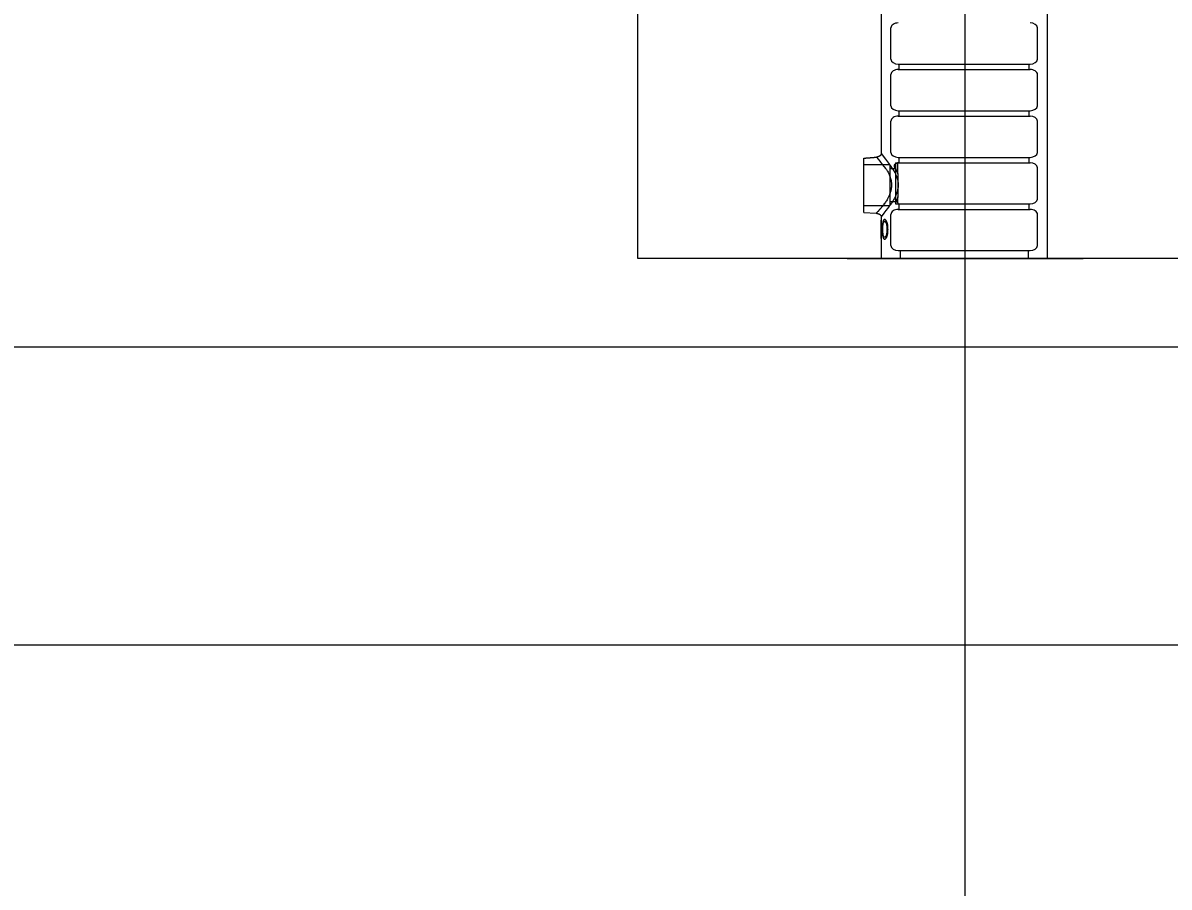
# Model space of a CAD drawing. Extents: x 641328 to 643024, y 298283 to 300065.
# Drawn here: x 641424.33 to 641434.06, y 299644.55 to 299651.88 of the extents above; entities that cross this region are included whole.
import ezdxf

# ---------------------------------------------------------------- set-up
doc = ezdxf.new("R2010")
doc.units = 0
doc.layers.add('2', color=7, linetype='Continuous')

msp = doc.modelspace()

# ---------------------------------------------------------------- linework, layer by layer
at = {"layer": '2'}
for p, q in [((641429.5502, 299649.8829), (641429.5502, 299732.3129)), ((641431.6143, 299655.3542), (641431.6143, 299650.7732)), ((641433.0213, 299655.3542), (641433.0213, 299649.8829)), ((641432.3265, 299638.0479), (641432.3265, 299652.4093)), ((641431.696, 299651.5737), (641431.696, 299651.8396)), ((641432.9396, 299651.5737), (641432.9396, 299651.8396)), ((641431.7588, 299651.5319), (641432.8768, 299651.5319)), ((641431.7659, 299651.4857), (641431.7659, 299651.5319)), ((641432.8698, 299651.4857), (641432.8698, 299651.5319)), ((641431.696, 299651.178), (641431.696, 299651.4438)), ((641431.7588, 299651.4857), (641432.8768, 299651.4857)), ((641432.9396, 299651.178), (641432.9396, 299651.4438)), ((641431.7588, 299651.1361), (641432.8768, 299651.1361)), ((641431.7659, 299651.09), (641431.7659, 299651.1361)), ((641432.8698, 299651.09), (641432.8698, 299651.1361)), ((641431.696, 299650.7822), (641431.696, 299651.0481)), ((641431.7588, 299651.09), (641432.8768, 299651.09)), ((641432.9396, 299650.7822), (641432.9396, 299651.0481)), ((641431.4659, 299650.3465), (641431.4659, 299650.7335)), ((641431.7588, 299650.7404), (641432.8768, 299650.7404)), ((641431.7659, 299650.6942), (641431.7659, 299650.7404)), ((641432.8698, 299650.6942), (641432.8698, 299650.7404)), ((641431.687, 299650.6775), (641431.4659, 299650.6775)), ((641431.687, 299650.6775), (641431.687, 299650.5027)), ((641431.7362, 299650.6418), (641431.687, 299650.6418)), ((641431.7362, 299650.6942), (641431.7362, 299650.5194)), ((641431.7362, 299650.6942), (641431.7563, 299650.6942)), ((641431.7563, 299650.5998), (641431.7563, 299650.6934)), ((641431.7588, 299650.6942), (641432.8768, 299650.6942)), ((641432.9396, 299650.3865), (641432.9396, 299650.6523)), ((641431.7563, 299650.5998), (641431.7563, 299650.4056)), ((641431.687, 299650.5027), (641431.687, 299650.3279)), ((641431.7362, 299650.5194), (641431.7362, 299650.3446)), ((641431.4659, 299650.2718), (641431.4659, 299650.3465)), ((641431.4659, 299650.3279), (641431.4659, 299650.3465)), ((641431.7362, 299650.3636), (641431.687, 299650.3636)), ((641431.7362, 299650.3446), (641431.7563, 299650.3446)), ((641431.7563, 299650.3539), (641431.7563, 299650.4056)), ((641431.7588, 299650.3446), (641432.8768, 299650.3446)), ((641431.7659, 299650.2985), (641431.7659, 299650.3446)), ((641432.8698, 299650.2985), (641432.8698, 299650.3446)), ((641431.687, 299650.3279), (641431.4659, 299650.3279)), ((641431.4659, 299650.2718), (641431.5716, 299650.2656)), ((641431.6143, 299650.2344), (641431.6143, 299650.2083)), ((641431.696, 299649.9908), (641431.696, 299650.2566)), ((641431.7588, 299650.2985), (641432.8768, 299650.2985)), ((641432.9396, 299649.9908), (641432.9396, 299650.2566)), ((641431.6149, 299650.2083), (641431.6143, 299650.2083)), ((641431.6143, 299650.1921), (641431.6143, 299649.8829)), ((641431.6143, 299650.1921), (641431.6144, 299650.1921)), ((641431.6144, 299650.1921), (641431.6144, 299650.0504)), ((641431.6149, 299650.1921), (641431.6144, 299650.1921)), ((641431.6149, 299650.0504), (641431.6149, 299650.2083)), ((641431.6602, 299650.1961), (641431.6425, 299650.1961)), ((641431.6144, 299650.0504), (641431.6149, 299650.0504)), ((641431.6281, 299650.1293), (641431.6241, 299650.1293)), ((641431.6602, 299650.0626), (641431.6425, 299650.0626)), ((641431.6687, 299650.0897), (641431.6594, 299650.0897)), ((641431.6716, 299650.1294), (641431.6628, 299650.1294)), ((641431.7588, 299649.9489), (641432.8768, 299649.9489)), ((641431.7751, 299649.9489), (641431.7751, 299649.8829)), ((641432.8605, 299649.9489), (641432.8605, 299649.8829)), ((641431.3265, 299649.8829), (641433.3265, 299649.8829)), ((641431.6143, 299649.8829), (641433.0213, 299649.8829)), ((641393.9975, 299649.1329), (641442.6602, 299649.1329)), ((641394.9754, 299646.6029), (641460.8223, 299646.6029))]:
    msp.add_line(p, q, dxfattribs=at)
msp.add_lwpolyline([(641438.8002, 299649.8829), (641429.5502, 299649.8829)], dxfattribs=at)
for centre, start_param, end_param in [((641431.7588, 299651.8396), 1.570796, 3.141593), ((641432.8768, 299651.8396), 0, 1.570796), ((641431.7588, 299651.5737), 3.141593, 4.712389), ((641432.8768, 299651.5737), 4.712389, 6.283185), ((641431.7588, 299651.4438), 1.570796, 3.141593), ((641432.8768, 299651.4438), 6.283185, 7.853982), ((641431.7588, 299651.178), 3.141593, 4.712389), ((641432.8768, 299651.178), 4.712389, 6.283185), ((641431.7588, 299651.0481), 1.570796, 3.141593), ((641432.8768, 299651.0481), 0, 1.570796), ((641431.7588, 299650.7822), 3.141593, 4.712389), ((641432.8768, 299650.7822), 4.712389, 6.283185), ((641431.7588, 299650.6523), 1.570796, 1.611583), ((641432.8768, 299650.6523), 0, 1.570796), ((641431.7588, 299650.3865), 4.671483, 4.712389), ((641432.8768, 299650.3865), 4.712389, 6.283185), ((641431.7588, 299650.2566), 1.570796, 3.141593), ((641432.8768, 299650.2566), 6.283185, 7.853982), ((641431.7588, 299649.9908), 3.141593, 4.712389), ((641432.8768, 299649.9908), 4.712389, 6.283185)]:
    msp.add_ellipse(centre, major_axis=(0.0628, 0), ratio=0.666667, start_param=start_param, end_param=end_param, dxfattribs=at)
for points, degree in [([(641431.4659, 299650.7335), (641431.5017, 299650.7362), (641431.5374, 299650.739), (641431.573, 299650.742)], 2), ([(641431.573, 299650.742), (641431.6589, 299650.6373), (641431.6666, 299650.6246), (641431.677, 299650.6043), (641431.6802, 299650.5973), (641431.6847, 299650.5864), (641431.6862, 299650.5826), (641431.6889, 299650.5752), (641431.6901, 299650.5714), (641431.696, 299650.5524), (641431.6991, 299650.5368), (641431.7016, 299650.5043), (641431.7008, 299650.4882), (641431.6975, 299650.4684), (641431.6967, 299650.4645), (641431.695, 299650.4566), (641431.694, 299650.4527), (641431.6907, 299650.4411), (641431.6882, 299650.4336), (641431.6825, 299650.4189), (641431.6793, 299650.4117), (641431.6726, 299650.3977), (641431.669, 299650.3909), (641431.6577, 299650.3712), (641431.6498, 299650.3591), (641431.6377, 299650.3422), (641431.6336, 299650.3367), (641431.6257, 299650.3264), (641431.6217, 299650.3215), (641431.6104, 299650.3077), (641431.6033, 299650.2996), (641431.5938, 299650.289), (641431.5908, 299650.2858), (641431.5855, 299650.2801), (641431.5831, 299650.2776), (641431.5769, 299650.2711), (641431.574, 299650.2681), (641431.5712, 299650.2652), (641431.5713, 299650.2653), (641431.5737, 299650.2678), (641431.5748, 299650.2689), (641431.5771, 299650.2713), (641431.578, 299650.2722), (641431.5798, 299650.2741), (641431.5808, 299650.2752), (641431.5863, 299650.2809), (641431.5918, 299650.2868), (641431.6015, 299650.2976), (641431.6049, 299650.3015), (641431.6121, 299650.3099), (641431.6158, 299650.3143), (641431.6235, 299650.3237), (641431.6274, 299650.3286), (641431.6354, 299650.3391), (641431.6395, 299650.3446), (641431.6435, 299650.3503)], 3), ([(641431.6143, 299650.7732), (641431.6143, 299650.7713), (641431.6141, 299650.7694), (641431.6135, 299650.7675), (641431.613, 299650.7656), (641431.6123, 299650.7638), (641431.6113, 299650.762), (641431.6103, 299650.7603), (641431.609, 299650.7586), (641431.6076, 299650.7569), (641431.6061, 299650.7553), (641431.6044, 299650.7538), (641431.6025, 299650.7524), (641431.6006, 299650.7509), (641431.5986, 299650.7496), (641431.5963, 299650.7485), (641431.5941, 299650.7473), (641431.5917, 299650.7463), (641431.5892, 299650.7454), (641431.5867, 299650.7445), (641431.5841, 299650.7438), (641431.5814, 299650.7432), (641431.5787, 299650.7426), (641431.5759, 299650.7422), (641431.573, 299650.742)], 3), ([(641431.6143, 299650.7732), (641431.719, 299650.6307), (641431.7246, 299650.6211), (641431.7331, 299650.6043), (641431.7364, 299650.5973), (641431.7409, 299650.5864), (641431.7423, 299650.5826), (641431.745, 299650.5752), (641431.7463, 299650.5714), (641431.7521, 299650.5524), (641431.7553, 299650.5368), (641431.7577, 299650.5043), (641431.7569, 299650.4882), (641431.7537, 299650.4684), (641431.7529, 299650.4645), (641431.7511, 299650.4566), (641431.7501, 299650.4527), (641431.7469, 299650.4411), (641431.7443, 299650.4336), (641431.7387, 299650.4189), (641431.7355, 299650.4117), (641431.7288, 299650.3977), (641431.7251, 299650.3909), (641431.7139, 299650.3712), (641431.7059, 299650.3591), (641431.6939, 299650.3422), (641431.6898, 299650.3367), (641431.6848, 299650.3303), (641431.6839, 299650.3291), (641431.6143, 299650.2344)], 3), ([(641431.7563, 299650.6934), (641431.7539, 299650.6931), (641431.7519, 299650.6927), (641431.7482, 299650.6918), (641431.7465, 299650.6913), (641431.7419, 299650.6896), (641431.7394, 299650.6884), (641431.7351, 299650.6856), (641431.7334, 299650.6841), (641431.7305, 299650.681), (641431.7293, 299650.6793), (641431.7267, 299650.6739), (641431.726, 299650.67), (641431.7267, 299650.6615), (641431.7282, 299650.657), (641431.7309, 299650.6523)], 3), ([(641431.7309, 299650.6523), (641431.7282, 299650.657), (641431.7267, 299650.6615), (641431.7261, 299650.6679), (641431.7262, 299650.6699), (641431.7269, 299650.6739), (641431.7276, 299650.6757), (641431.7293, 299650.6793), (641431.7305, 299650.6809), (641431.7334, 299650.6841), (641431.7351, 299650.6856), (641431.7394, 299650.6884), (641431.7419, 299650.6896), (641431.7465, 299650.6913), (641431.7482, 299650.6918), (641431.7519, 299650.6927), (641431.754, 299650.6931), (641431.7563, 299650.6934)], 3), ([(641431.7309, 299650.6523), (641431.7352, 299650.6448), (641431.7396, 299650.6367), (641431.7482, 299650.619), (641431.7524, 299650.6097), (641431.7563, 299650.5998)], 3), ([(641431.7563, 299650.6942), (641431.7563, 299650.6942), (641431.7563, 299650.6941), (641431.7563, 299650.694), (641431.7563, 299650.6938), (641431.7563, 299650.6934)], 3), ([(641431.7563, 299650.6942), (641431.7563, 299650.6942), (641431.7563, 299650.6942), (641431.7563, 299650.6942)], 2), ([(641431.7563, 299650.6942), (641431.7563, 299650.6942), (641431.7563, 299650.6942), (641431.7563, 299650.6942)], 2), ([(641431.6829, 299650.3279), (641431.6845, 299650.3298), (641431.686, 299650.3318), (641431.6916, 299650.3391), (641431.6956, 299650.3446), (641431.6997, 299650.3503)], 3), ([(641431.7482, 299650.3865), (641431.7468, 299650.3835), (641431.7459, 299650.3806), (641431.7451, 299650.3747), (641431.7452, 299650.3718), (641431.7464, 299650.3662), (641431.7475, 299650.3635), (641431.7509, 299650.3585), (641431.7533, 299650.356), (641431.7563, 299650.3539)], 3), ([(641431.7563, 299650.3539), (641431.7533, 299650.356), (641431.751, 299650.3584), (641431.7476, 299650.3635), (641431.7464, 299650.3662), (641431.7452, 299650.3718), (641431.7451, 299650.3746), (641431.7459, 299650.3805), (641431.7468, 299650.3835), (641431.7482, 299650.3865)], 3), ([(641431.7563, 299650.4056), (641431.7537, 299650.399), (641431.751, 299650.3926), (641431.7482, 299650.3865)], 2), ([(641431.7563, 299650.3539), (641431.7563, 299650.3524), (641431.7563, 299650.3512), (641431.7563, 299650.3492), (641431.7563, 299650.3484), (641431.7563, 299650.3465), (641431.7563, 299650.3459), (641431.7563, 299650.345), (641431.7563, 299650.3449), (641431.7563, 299650.3447), (641431.7563, 299650.3447), (641431.7563, 299650.3447)], 3), ([(641431.7563, 299650.3447), (641431.7563, 299650.3446), (641431.7563, 299650.3446), (641431.7563, 299650.3447)], 2), ([(641431.7563, 299650.3447), (641431.7563, 299650.3446), (641431.7563, 299650.3446), (641431.7563, 299650.3447)], 2), ([(641431.5716, 299650.2656), (641431.5745, 299650.2655), (641431.5774, 299650.2651), (641431.5802, 299650.2646), (641431.583, 299650.264), (641431.5857, 299650.2633), (641431.5883, 299650.2625), (641431.5909, 299650.2616), (641431.5933, 299650.2606), (641431.5956, 299650.2594), (641431.5979, 299650.2583), (641431.6001, 299650.2569), (641431.602, 299650.2555), (641431.604, 299650.2541), (641431.6057, 299650.2525), (641431.6073, 299650.2509), (641431.6088, 299650.2492), (641431.6101, 299650.2475), (641431.6111, 299650.2457), (641431.6122, 299650.2439), (641431.613, 299650.242), (641431.6135, 299650.2401), (641431.614, 299650.2382), (641431.6143, 299650.2363), (641431.6143, 299650.2344)], 3), ([(641431.6145, 299650.2083), (641431.6146, 299650.2029), (641431.6147, 299650.1975), (641431.6149, 299650.1921)], 3), ([(641431.6422, 299650.2123), (641431.6418, 299650.2123), (641431.6413, 299650.2123), (641431.6403, 299650.2122), (641431.6399, 299650.212), (641431.6385, 299650.2116), (641431.6376, 299650.2111), (641431.6359, 299650.2098), (641431.6351, 299650.209), (641431.6336, 299650.207), (641431.6329, 299650.2059), (641431.6316, 299650.2033), (641431.631, 299650.2019), (641431.6298, 299650.1988), (641431.6293, 299650.1972), (641431.6284, 299650.1936), (641431.628, 299650.1917), (641431.6273, 299650.1878), (641431.6269, 299650.1858), (641431.6261, 299650.1796), (641431.6256, 299650.1752), (641431.6251, 299650.1685), (641431.625, 299650.1662), (641431.6247, 299650.1616), (641431.6246, 299650.1593), (641431.6244, 299650.1525), (641431.6243, 299650.1478), (641431.6242, 299650.1386), (641431.6241, 299650.1339), (641431.6241, 299650.1293)], 3), ([(641431.6281, 299650.1294), (641431.6281, 299650.133), (641431.6281, 299650.1367), (641431.6282, 299650.144), (641431.6283, 299650.1476), (641431.6284, 299650.153), (641431.6285, 299650.1549), (641431.6287, 299650.1585), (641431.6288, 299650.1602), (641431.6291, 299650.1638), (641431.6292, 299650.1655), (641431.6295, 299650.169), (641431.6298, 299650.1707), (641431.6305, 299650.1757), (641431.6311, 299650.1789), (641431.6322, 299650.1833), (641431.6326, 299650.1847), (641431.6335, 299650.1872), (641431.634, 299650.1883), (641431.6356, 299650.1915), (641431.6368, 299650.1932), (641431.6388, 299650.195), (641431.6395, 299650.1954), (641431.6409, 299650.196), (641431.6417, 299650.196), (641431.6425, 299650.1961)], 3), ([(641431.6716, 299650.1293), (641431.6715, 299650.134), (641431.6715, 299650.1388), (641431.6711, 299650.1483), (641431.6708, 299650.153), (641431.6698, 299650.1624), (641431.6691, 299650.167), (641431.6678, 299650.1736), (641431.6673, 299650.1758), (641431.6662, 299650.1801), (641431.6656, 299650.1823), (641431.6643, 299650.1864), (641431.6635, 299650.1884), (641431.662, 299650.1922), (641431.6612, 299650.1941), (641431.6595, 299650.1975), (641431.6586, 299650.1992), (641431.6567, 299650.2022), (641431.6557, 299650.2036), (641431.6537, 299650.206), (641431.6527, 299650.2071), (641431.6506, 299650.209), (641431.6495, 299650.2098), (641431.6474, 299650.2111), (641431.6463, 299650.2116), (641431.6448, 299650.212), (641431.6443, 299650.2122), (641431.6433, 299650.2123), (641431.6427, 299650.2123), (641431.6422, 299650.2123)], 3), ([(641431.6425, 299650.1961), (641431.6432, 299650.196), (641431.644, 299650.196), (641431.6456, 299650.1954), (641431.6464, 299650.195), (641431.6479, 299650.1938), (641431.6487, 299650.193), (641431.6503, 299650.1914), (641431.651, 299650.1904), (641431.6532, 299650.1873), (641431.6546, 299650.1847), (641431.6569, 299650.179), (641431.6578, 299650.1757), (641431.6595, 299650.1691), (641431.6602, 299650.1657), (641431.6613, 299650.1587), (641431.6617, 299650.155), (641431.6621, 299650.1495), (641431.6623, 299650.1477), (641431.6625, 299650.1441), (641431.6626, 299650.1422), (641431.6628, 299650.1367), (641431.6628, 299650.133), (641431.6628, 299650.1294)], 3), ([(641431.6241, 299650.1293), (641431.6241, 299650.1246), (641431.6242, 299650.12), (641431.6243, 299650.1107), (641431.6244, 299650.1061), (641431.6247, 299650.0968), (641431.625, 299650.0923), (641431.6256, 299650.0834), (641431.6261, 299650.0791), (641431.6273, 299650.0707), (641431.628, 299650.0668), (641431.6294, 299650.0614), (641431.6299, 299650.0597), (641431.631, 299650.0567), (641431.6316, 299650.0553), (641431.6329, 299650.0528), (641431.6336, 299650.0517), (641431.6351, 299650.0497), (641431.6359, 299650.0489), (641431.6376, 299650.0476), (641431.6385, 299650.0471), (641431.6398, 299650.0467), (641431.6403, 299650.0465), (641431.6413, 299650.0464), (641431.6418, 299650.0464), (641431.6422, 299650.0464)], 3), ([(641431.6425, 299650.0626), (641431.6417, 299650.0627), (641431.6409, 299650.0627), (641431.6395, 299650.0633), (641431.6388, 299650.0637), (641431.6375, 299650.0649), (641431.6368, 299650.0657), (641431.6356, 299650.0673), (641431.635, 299650.0683), (641431.634, 299650.0704), (641431.6335, 299650.0716), (641431.6326, 299650.0741), (641431.6322, 299650.0755), (641431.6314, 299650.0783), (641431.6311, 299650.0798), (641431.6305, 299650.083), (641431.6302, 299650.0846), (641431.6295, 299650.0896), (641431.6292, 299650.0931), (641431.6288, 299650.0984), (641431.6287, 299650.1002), (641431.6285, 299650.1038), (641431.6284, 299650.1057), (641431.6283, 299650.1111), (641431.6282, 299650.1147), (641431.6281, 299650.122), (641431.6281, 299650.1257), (641431.6281, 299650.1294)], 3), ([(641431.6422, 299650.0464), (641431.6427, 299650.0464), (641431.6433, 299650.0464), (641431.6443, 299650.0465), (641431.6448, 299650.0467), (641431.6463, 299650.0472), (641431.6474, 299650.0476), (641431.6495, 299650.0489), (641431.6505, 299650.0497), (641431.6526, 299650.0516), (641431.6536, 299650.0527), (641431.6557, 299650.0551), (641431.6567, 299650.0565), (641431.6586, 299650.0595), (641431.6595, 299650.0611), (641431.6612, 299650.0646), (641431.662, 299650.0664), (641431.6636, 299650.0703), (641431.6643, 299650.0723), (641431.6656, 299650.0764), (641431.6662, 299650.0785), (641431.6673, 299650.0828), (641431.6678, 299650.085), (641431.6687, 299650.0895), (641431.6691, 299650.0918), (641431.6697, 299650.0964), (641431.67, 299650.0987), (641431.6705, 299650.1034), (641431.6707, 299650.1057), (641431.671, 299650.1104), (641431.6712, 299650.1127), (641431.6715, 299650.1198), (641431.6715, 299650.1245), (641431.6716, 299650.1293)], 3), ([(641431.6594, 299650.0897), (641431.659, 299650.0878), (641431.6586, 299650.086), (641431.6577, 299650.0824), (641431.6572, 299650.0807), (641431.6554, 299650.0757), (641431.6541, 299650.0728), (641431.651, 299650.0679), (641431.6493, 299650.066), (641431.6467, 299650.0639), (641431.6459, 299650.0634), (641431.6442, 299650.0627), (641431.6433, 299650.0626), (641431.6425, 299650.0626)], 3), ([(641431.6628, 299650.1294), (641431.6628, 299650.126), (641431.6628, 299650.1226), (641431.6625, 299650.1159), (641431.6623, 299650.1125), (641431.6618, 299650.1058), (641431.6615, 299650.1025), (641431.6606, 299650.096), (641431.66, 299650.0928), (641431.6594, 299650.0897)], 3)]:
    msp.add_open_spline(points, degree=degree, dxfattribs=at)

doc.saveas('drawing.dxf')
